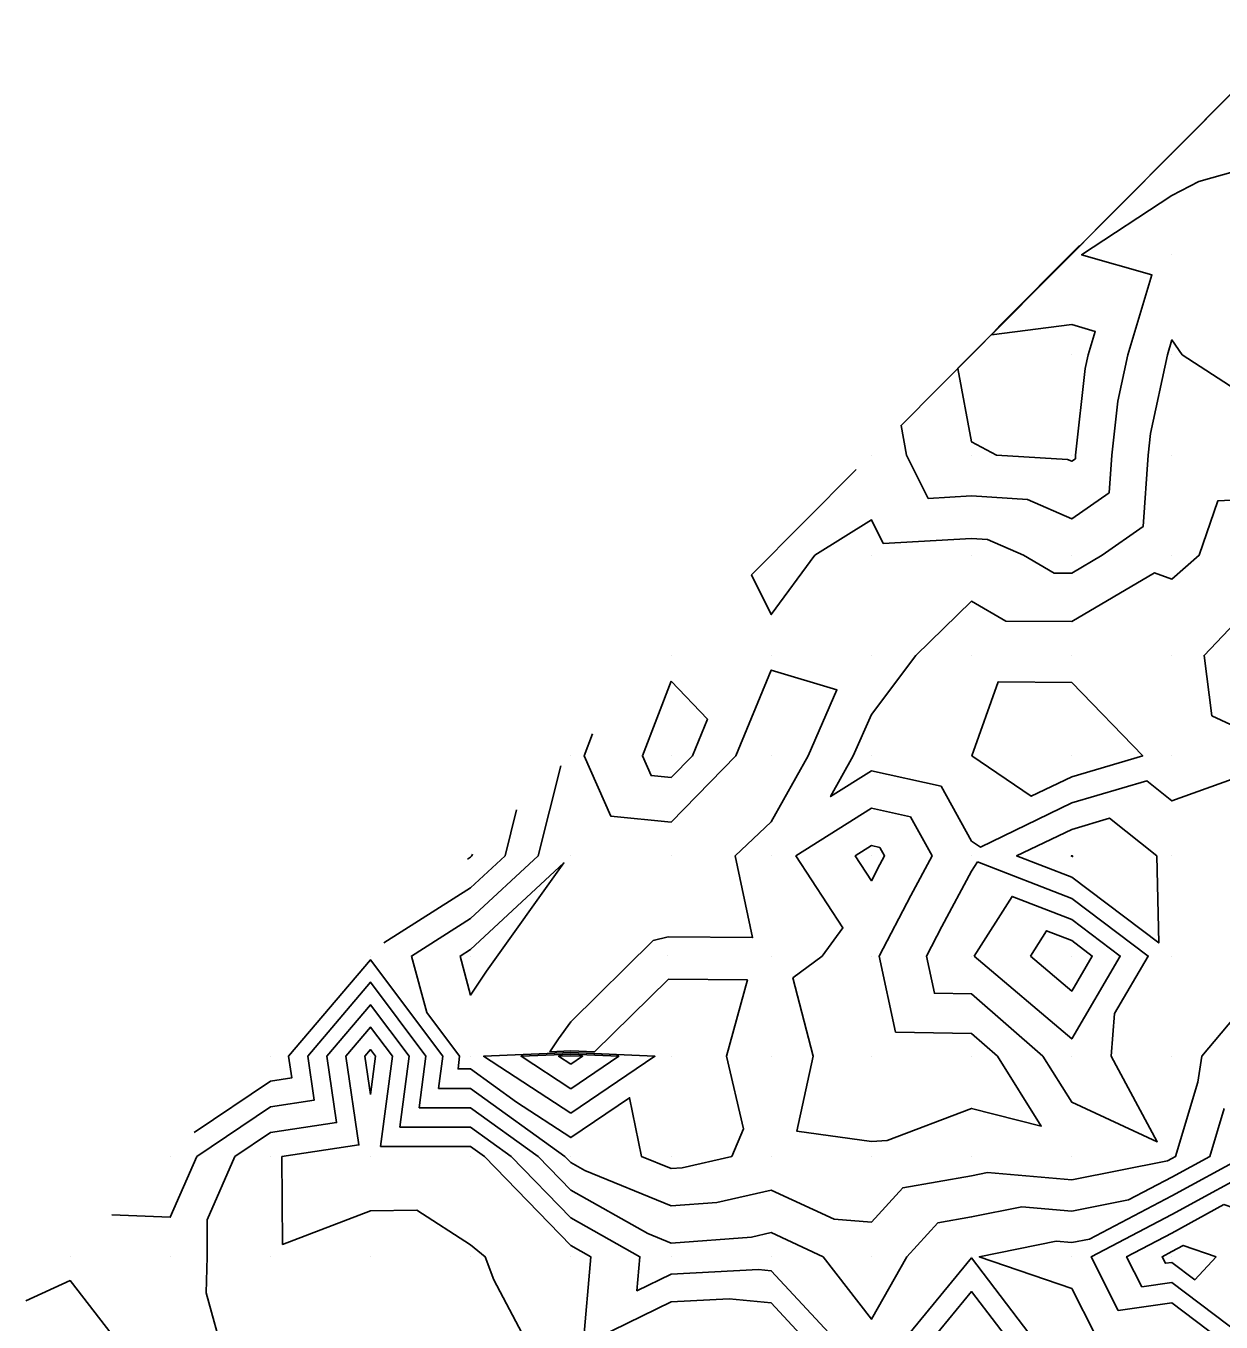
# Model space of a CAD drawing. Extents: x 2188792 to 2191981, y 386090 to 389710.
# Drawn here: x 2190865.8 to 2190985.1, y 388983.8 to 389113.1 of the extents above; entities that cross this region are included whole.
import ezdxf

# ---------------------------------------------------------------- set-up
doc = ezdxf.new("R2010")
doc.units = 0
for name, color, linetype in [('DTM Contours Major', 7, 'Continuous'), ('DTM Contours Minor', 7, 'Continuous'), ('Exist DTM QL2 LIDAR Elevation Point', 7, 'Continuous')]:
    doc.layers.add(name, color=color, linetype=linetype)

msp = doc.modelspace()

# ---------------------------------------------------------------- linework, layer by layer
at = {"layer": 'DTM Contours Major'}
for points in [[(2190970.97, 389091.21), (2190962.9, 389083.09), (2190964.43, 389084.6), (2190953.16, 389073.27), (2190953.71, 389070.3), (2190955.87, 389065.97), (2190960.2, 389066.22), (2190965.77, 389065.87), (2190970.2, 389063.93), (2190973.95, 389066.55), (2190974.2, 389070.3), (2190974.8, 389075.7), (2190975.8, 389080.3), (2190978.2, 389088.3), (2190971.19, 389090.3), (2190980.2, 389096.22), (2190982.9, 389097.61), (2190990.2, 389099.67)], [(2190951.04, 389031.14), (2190950.2, 389031.33), (2190948.58, 389030.3), (2190950.2, 389027.82), (2190951.05, 389029.45), (2190951.51, 389030.3), (2190951.04, 389031.14)], [(2190910.19, 389020.97), (2190909.13, 389020.3), (2190910.19, 389016.4), (2190911.77, 389018.81), (2190919.5, 389029.6), (2190910.19, 389020.97)], [(2190970.2, 389030.28), (2190970.15, 389030.3), (2190970.2, 389030.32), (2190970.24, 389030.33), (2190970.28, 389030.3), (2190970.29, 389030.21), (2190970.2, 389030.28)], [(2190916.55, 388980.29), (2190912.51, 388987.98), (2190911.64, 388990.29), (2190910.19, 388991.48), (2190904.83, 388994.93), (2190900.19, 388994.88), (2190891.42, 388991.52), (2190891.35, 389000.29), (2190899.03, 389001.45), (2190897.73, 389010.3), (2190900.19, 389013.21), (2190902.37, 389010.3), (2190901.2, 389001.3), (2190910.19, 389001.28), (2190911.56, 389000.29), (2190920.19, 388991.41), (2190922.18, 388990.29), (2190921.41, 388981.51), (2190930.2, 388985.78), (2190936.01, 388986.1), (2190940.2, 388985.68), (2190945.18, 388980.29)], [(2190920.19, 389004.63), (2190911.48, 389010.3), (2190920.19, 389010.68), (2190928.58, 389010.3), (2190920.19, 389004.63)], [(2190989.47, 388999.57), (2190980.2, 388994.52), (2190972.14, 388990.29), (2190974.85, 388984.94), (2190980.2, 388985.68), (2190987.33, 388980.29), (2190990.2, 388972.68), (2190995.19, 388980.29), (2190996.26, 388984.24), (2190993, 388990.29), (2190990.2, 388999.32), (2190989.47, 388999.57)], [(2190954.82, 388980.29), (2190960.2, 388986.82), (2190965.17, 388980.29)]]:
    msp.add_lwpolyline(points, dxfattribs=at)
at = {"layer": 'DTM Contours Minor'}
for points in [[(2190991.71, 389112), (2190958.84, 389078.95), (2190960.2, 389071.61), (2190962.69, 389070.3), (2190969.77, 389069.87), (2190970.2, 389069.68), (2190970.57, 389069.93), (2190970.59, 389070.3), (2190971.55, 389078.95), (2190971.84, 389080.3), (2190972.55, 389082.65), (2190970.2, 389083.32), (2190962.19, 389082.29), (2190992.86, 389113.14)], [(2190948.69, 389068.86), (2190938.24, 389058.34), (2190940.2, 389054.38), (2190944.55, 389060.3), (2190950.2, 389063.85), (2190951.38, 389061.48), (2190960.2, 389061.98), (2190961.78, 389061.88), (2190965.38, 389060.3), (2190968.43, 389058.53), (2190970.2, 389058.52), (2190973.23, 389060.3), (2190977.33, 389063.17), (2190977.82, 389070.3), (2190978.06, 389072.45), (2190979.76, 389080.3), (2190980.2, 389081.79), (2190981.24, 389080.3), (2190990.2, 389074.48)], [(2190988.8, 389038.89), (2190980.2, 389035.79), (2190977.69, 389037.79), (2190970.2, 389035.58), (2190961.08, 389031.18), (2190960.2, 389031.78), (2190957.15, 389037.25), (2190950.2, 389038.8), (2190946.12, 389036.22), (2190948.39, 389040.3), (2190950.2, 389044.41), (2190954.65, 389050.3), (2190960.2, 389055.72), (2190963.63, 389053.73), (2190970.2, 389053.7), (2190978.45, 389058.55), (2190980.2, 389057.92), (2190982.91, 389060.3), (2190984.77, 389065.73), (2190990.2, 389066.01)], [(2190990.2, 389057.45), (2190983.42, 389050.3), (2190984.19, 389044.29), (2190990.2, 389041.47)], [(2190919.18, 389039.28), (2190916.94, 389030.3), (2190910.19, 389024.04), (2190904.28, 389020.3), (2190905.82, 389014.67), (2190909.09, 389010.3), (2190908.93, 389009.03), (2190910.19, 389009.03), (2190914.76, 389005.73), (2190920.19, 389002.19), (2190926.06, 389006.16), (2190927.25, 389000.29), (2190930.2, 388999.09), (2190931.32, 388999.17), (2190936.26, 389000.29), (2190937.42, 389003.07), (2190935.72, 389010.3), (2190937.82, 389017.92), (2190929.94, 389017.99), (2190922.56, 389010.73), (2190920.19, 389010.84), (2190918.11, 389010.75), (2190918.95, 389012.03), (2190920.19, 389013.75), (2190928.42, 389021.86), (2190929.92, 389022.23), (2190938.34, 389022.15), (2190936.61, 389030.3), (2190940.2, 389033.7), (2190943.88, 389040.3), (2190946.76, 389046.86), (2190940.2, 389048.84), (2190936.67, 389040.3), (2190930.2, 389033.65), (2190924.17, 389034.27), (2190921.53, 389040.3), (2190922.36, 389042.47)], [(2190930.2, 389047.73), (2190927.34, 389040.3), (2190928.21, 389038.31), (2190930.2, 389038.11), (2190932.33, 389040.3), (2190933.83, 389043.94), (2190930.2, 389047.73)], [(2190960.24, 389040.3), (2190962.84, 389047.66), (2190970.2, 389047.6), (2190977.29, 389040.3), (2190970.2, 389038.2), (2190966.15, 389036.25), (2190960.24, 389040.3)], [(2190901.51, 389021.61), (2190910.19, 389027.11), (2190913.63, 389030.3), (2190914.77, 389034.88)], [(2190954.09, 389034.19), (2190950.2, 389035.06), (2190942.67, 389030.3), (2190947.36, 389023.13), (2190945.28, 389020.3), (2190942.36, 389018.13), (2190944.38, 389010.3), (2190942.74, 389002.84), (2190950.2, 389001.78), (2190951.78, 389001.88), (2190960.2, 389005.1), (2190967.15, 389003.34), (2190962.8, 389010.3), (2190960.2, 389012.57), (2190952.61, 389012.71), (2190950.98, 389020.3), (2190954.15, 389026.35), (2190956.26, 389030.3), (2190954.09, 389034.19)], [(2190970.2, 389028.17), (2190964.7, 389030.3), (2190970.2, 389032.95), (2190973.96, 389034.06), (2190978.69, 389030.3), (2190978.88, 389021.62), (2190970.2, 389028.17)], [(2190909.86, 389029.97), (2190910.19, 389030.18), (2190910.32, 389030.3), (2190910.37, 389030.47)], [(2190960.79, 389029.7), (2190970.2, 389026.06), (2190977.84, 389020.3), (2190974.48, 389014.58), (2190974.12, 389010.3), (2190978.73, 389001.77), (2190970.2, 389005.71), (2190967.33, 389010.3), (2190960.2, 389016.52), (2190956.49, 389016.59), (2190955.7, 389020.3), (2190957.24, 389023.25), (2190960.2, 389028.76), (2190960.79, 389029.7)], [(2190960.46, 389020.3), (2190964.24, 389026.26), (2190970.2, 389023.95), (2190975.04, 389020.3), (2190970.2, 389012.04), (2190960.46, 389020.3)], [(2190966.08, 389020.3), (2190967.68, 389022.82), (2190970.2, 389021.84), (2190972.25, 389020.3), (2190970.2, 389016.81), (2190966.08, 389020.3)], [(2190882.58, 389002.68), (2190890.19, 389007.83), (2190892.34, 389008.15), (2190892.02, 389010.3), (2190900.19, 389019.94), (2190907.41, 389010.3), (2190906.99, 389007.1), (2190910.19, 389007.09), (2190919.6, 389000.29), (2190920.19, 388999.69), (2190921.58, 388998.91), (2190930.2, 388995.37), (2190934.77, 388995.72), (2190940.2, 388996.95), (2190946.47, 388994.03), (2190950.2, 388993.74), (2190953.32, 388997.17), (2190960.2, 388998.37), (2190961.8, 388998.69), (2190970.2, 388997.96), (2190979.77, 388999.87), (2190980.2, 389000.09), (2190980.57, 389000.29), (2190982.78, 389007.71), (2190983.18, 389010.3), (2190990.2, 389018.67)], [(2190874.36, 388994.46), (2190880.19, 388994.24), (2190882.85, 389000.29), (2190890.19, 389005.26), (2190894.57, 389005.92), (2190893.92, 389010.3), (2190900.19, 389017.7), (2190905.73, 389010.3), (2190905.06, 389005.16), (2190910.19, 389005.15), (2190916.92, 389000.29), (2190920.19, 388996.93), (2190927.89, 388992.6), (2190930.2, 388991.66), (2190938.23, 388992.26), (2190940.2, 388992.71), (2190945.37, 388990.29), (2190950.2, 388984.06), (2190953.75, 388990.29), (2190956.83, 388993.67), (2190960.2, 388994.26), (2190965.23, 388995.27), (2190970.2, 388994.83), (2190975.87, 388995.96), (2190980.2, 388998.23), (2190983.99, 389000.29), (2190985.41, 389005.08)], [(2190885.55, 388980.29), (2190883.8, 388986.69), (2190883.89, 388990.29), (2190883.88, 388993.98), (2190886.65, 389000.29), (2190890.19, 389002.69), (2190896.8, 389003.69), (2190895.82, 389010.3), (2190900.19, 389015.45), (2190904.05, 389010.3), (2190903.13, 389003.23), (2190910.19, 389003.22), (2190914.24, 389000.29), (2190920.19, 388994.17), (2190927.09, 388990.29), (2190926.79, 388986.89), (2190930.2, 388988.54), (2190938.94, 388989.03), (2190940.2, 388988.9), (2190948.17, 388980.29)], [(2190900.19, 389006.47), (2190899.63, 389010.3), (2190900.19, 389010.96), (2190900.69, 389010.3), (2190900.19, 389006.47)], [(2190920.19, 389007.06), (2190915.23, 389010.3), (2190920.19, 389010.51), (2190924.97, 389010.3), (2190920.19, 389007.06)], [(2190920.19, 389009.5), (2190918.97, 389010.3), (2190920.19, 389010.35), (2190921.37, 389010.3), (2190920.19, 389009.5)], [(2190972.49, 388982.59), (2190970.2, 388987.13), (2190960.96, 388990.29), (2190968.65, 388991.84), (2190970.2, 388991.71), (2190971.96, 388992.06), (2190980.2, 388996.38), (2190987.4, 389000.29)], [(2190985.4, 388995.49), (2190980.2, 388992.66), (2190975.68, 388990.29), (2190977.2, 388987.29), (2190980.2, 388987.71), (2190990.01, 388980.29), (2190990.2, 388979.79), (2190990.53, 388980.29), (2190992.59, 388987.9), (2190991.31, 388990.29), (2190990.2, 388993.85), (2190985.4, 388995.49)], [(2190984.62, 388990.29), (2190981.33, 388991.42), (2190980.2, 388990.81), (2190979.22, 388990.29), (2190979.55, 388989.64), (2190980.2, 388989.73), (2190982.49, 388988), (2190984.62, 388990.29)], [(2190952.07, 388980.29), (2190960.2, 388990.17), (2190967.71, 388980.29)], [(2190865.79, 388985.89), (2190870.19, 388987.92), (2190876.1, 388980.29)]]:
    msp.add_lwpolyline(points, dxfattribs=at)
at = {"layer": 'Exist DTM QL2 LIDAR Elevation Point'}
for p, q in [((2190980.2, 389100.3), (2190980.2, 389100.3)), ((2190970.2, 389090.3), (2190970.2, 389090.3)), ((2190980.2, 389090.3), (2190980.2, 389090.3)), ((2190960.2, 389080.3), (2190960.2, 389080.3)), ((2190970.2, 389080.3), (2190970.2, 389080.3)), ((2190980.2, 389080.3), (2190980.2, 389080.3)), ((2190950.2, 389070.3), (2190950.2, 389070.3)), ((2190960.2, 389070.3), (2190960.2, 389070.3)), ((2190970.2, 389070.3), (2190970.2, 389070.3)), ((2190980.2, 389070.3), (2190980.2, 389070.3)), ((2190940.2, 389060.3), (2190940.2, 389060.3)), ((2190950.2, 389060.3), (2190950.2, 389060.3)), ((2190960.2, 389060.3), (2190960.2, 389060.3)), ((2190970.2, 389060.3), (2190970.2, 389060.3)), ((2190980.2, 389060.3), (2190980.2, 389060.3)), ((2190930.2, 389050.3), (2190930.2, 389050.3)), ((2190940.2, 389050.3), (2190940.2, 389050.3)), ((2190950.2, 389050.3), (2190950.2, 389050.3)), ((2190960.2, 389050.3), (2190960.2, 389050.3)), ((2190970.2, 389050.3), (2190970.2, 389050.3)), ((2190980.2, 389050.3), (2190980.2, 389050.3)), ((2190920.19, 389040.3), (2190920.19, 389040.3)), ((2190930.2, 389040.3), (2190930.2, 389040.3)), ((2190940.2, 389040.3), (2190940.2, 389040.3)), ((2190950.2, 389040.3), (2190950.2, 389040.3)), ((2190960.2, 389040.3), (2190960.2, 389040.3)), ((2190970.2, 389040.3), (2190970.2, 389040.3)), ((2190980.2, 389040.3), (2190980.2, 389040.3)), ((2190910.19, 389030.3), (2190910.19, 389030.3)), ((2190920.19, 389030.3), (2190920.19, 389030.3)), ((2190930.2, 389030.3), (2190930.2, 389030.3)), ((2190940.2, 389030.3), (2190940.2, 389030.3)), ((2190950.2, 389030.3), (2190950.2, 389030.3)), ((2190960.2, 389030.3), (2190960.2, 389030.3)), ((2190970.2, 389030.3), (2190970.2, 389030.3)), ((2190980.2, 389030.3), (2190980.2, 389030.3)), ((2190900.19, 389020.3), (2190900.19, 389020.3)), ((2190910.19, 389020.3), (2190910.19, 389020.3)), ((2190929.85, 389020.39), (2190929.85, 389020.39)), ((2190940.2, 389020.3), (2190940.2, 389020.3)), ((2190950.2, 389020.3), (2190950.2, 389020.3)), ((2190960.2, 389020.3), (2190960.2, 389020.3)), ((2190970.2, 389020.3), (2190970.2, 389020.3)), ((2190980.2, 389020.3), (2190980.2, 389020.3)), ((2190890.19, 389010.3), (2190890.19, 389010.3)), ((2190900.19, 389010.3), (2190900.19, 389010.3)), ((2190910.19, 389010.3), (2190910.19, 389010.3)), ((2190920.19, 389010.87), (2190920.19, 389010.87)), ((2190920.19, 389010.3), (2190920.19, 389010.3)), ((2190930.2, 389010.3), (2190930.2, 389010.3)), ((2190940.2, 389010.3), (2190940.2, 389010.3)), ((2190950.2, 389010.3), (2190950.2, 389010.3)), ((2190960.2, 389010.3), (2190960.2, 389010.3)), ((2190970.2, 389010.3), (2190970.2, 389010.3)), ((2190980.2, 389010.3), (2190980.2, 389010.3)), ((2190880.19, 389000.29), (2190880.19, 389000.29)), ((2190890.19, 389000.29), (2190890.19, 389000.29)), ((2190900.19, 389000.29), (2190900.19, 389000.29)), ((2190910.19, 389000.29), (2190910.19, 389000.29)), ((2190920.19, 389000.29), (2190920.19, 389000.29)), ((2190930.2, 389000.29), (2190930.2, 389000.29)), ((2190940.2, 389000.29), (2190940.2, 389000.29)), ((2190950.2, 389000.29), (2190950.2, 389000.29)), ((2190960.2, 389000.29), (2190960.2, 389000.29)), ((2190970.2, 389000.29), (2190970.2, 389000.29)), ((2190980.2, 389000.29), (2190980.2, 389000.29)), ((2190870.19, 388990.29), (2190870.19, 388990.29)), ((2190880.19, 388990.29), (2190880.19, 388990.29)), ((2190890.19, 388990.29), (2190890.19, 388990.29)), ((2190900.19, 388990.29), (2190900.19, 388990.29)), ((2190910.19, 388990.29), (2190910.19, 388990.29)), ((2190920.19, 388990.29), (2190920.19, 388990.29)), ((2190930.2, 388990.29), (2190930.2, 388990.29)), ((2190940.2, 388990.29), (2190940.2, 388990.29)), ((2190950.2, 388990.29), (2190950.2, 388990.29)), ((2190960.2, 388990.29), (2190960.2, 388990.29)), ((2190970.2, 388990.29), (2190970.2, 388990.29)), ((2190980.2, 388990.29), (2190980.2, 388990.29))]:
    msp.add_line(p, q, dxfattribs=at)

doc.saveas('drawing.dxf')
